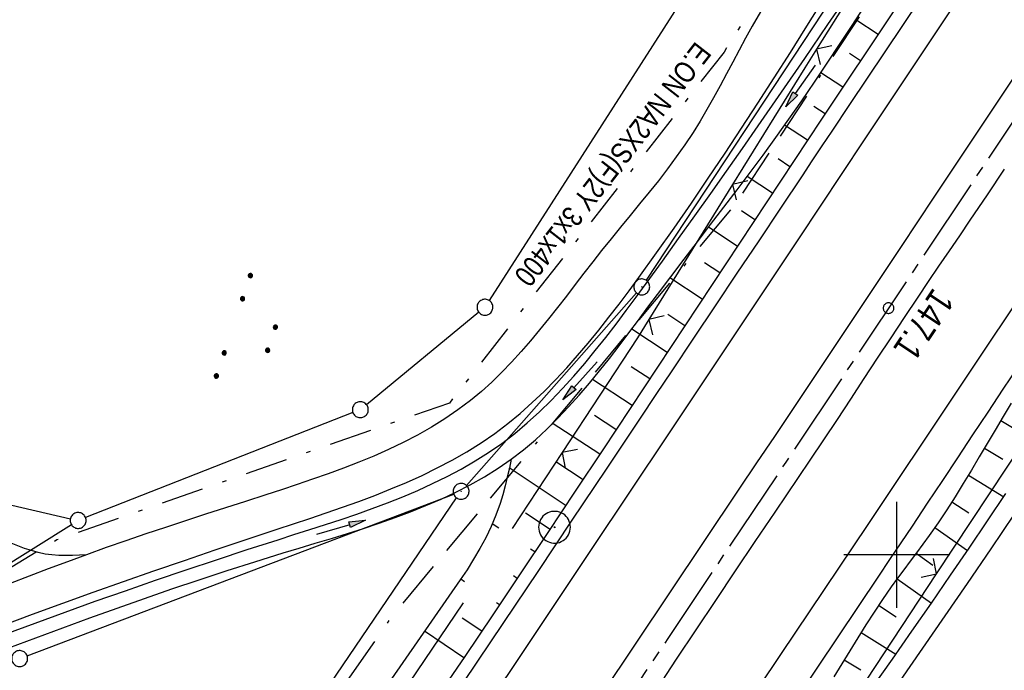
# Model space of a CAD drawing. Extents: x 510526 to 513920, y 467229 to 478797.
# Tile 460 of 467: x 513217 to 513310, y 477689 to 477751. Entities that reach past the tile are written whole.
import ezdxf
from ezdxf.enums import TextEntityAlignment as Align

# ---------------------------------------------------------------- set-up
doc = ezdxf.new("R2010")
doc.units = 0
doc.header["$LTSCALE"] = 10
doc.header["$MEASUREMENT"] = 0
for name, pattern in [('ACAD_ISO16W100', [73, 15, -6.5, 15, -6.5, 15, -7, 1, -7]), ('ACHSE', [5.5, 4, -0.5, 0.5, -0.5]), ('AUSGEZOGEN', [0]), ('LT00', [0]), ('LT08', [0.42, 0.2, -0.1, 0.02, -0.1])]:
    doc.linetypes.add(name, pattern=pattern)
doc.layers.get('0').update_dxf_attribs({"linetype": 'LT00'})
for name, color, linetype in [('-AX-020', 250, 'ACHSE'), ('-ST-20-1', 250, 'LT00'), ('BAB-KABEL', 220, 'ACAD_ISO16W100'), ('DFK_AB_L', 21, 'LT00'), ('DFK_AB_P', 7, 'LT00'), ('DFK_GZPKT', 250, 'LT00'), ('DFK_KATASTER', 250, 'LT00'), ('DFK_NUTZUNG', 250, 'LT00'), ('DFK_TOPO-SYM', 252, 'LT00'), ('PFEIL', 140, 'AUSGEZOGEN'), ('STROM_TEXT', 80, 'Continuous'), ('STROM_UNTER', 80, 'LT08'), ('V87_AFBR_BAB', 250, 'LT00'), ('V87_BOESCH', 250, 'LT00'), ('V87_BOSCHUNG', 250, 'LT00'), ('V87_EINFAHRT', 250, 'LT00'), ('V87_GRABEN', 250, 'LT00'), ('V87_LD_MARK', 250, 'LT00'), ('V87_PKT_AU', 211, 'LT00'), ('V87_RASTER', 250, 'LT00'), ('V87_ZAUN', 40, 'LT00')]:
    doc.layers.add(name, color=color, linetype=linetype)
doc.styles.add('Beschrift', font='ARIAL.TTF')
doc.styles.add('Versorgungsltg', font='ARIAL.TTF', dxfattribs={"width": 0.8, "height": 2})

# ---------------------------------------------------------------- blocks, each defined once
blk = doc.blocks.new('SYMB7301')
at = {"color": 0, "linetype": 'ByBlock'}
for p, q in [((-0.128693, 0), (0, 0.128693)), ((0, -0.128693), (-0.128693, 0)), ((0, 0.128693), (0.128693, 0)), ((0.128693, 0), (0, -0.128693)), ((0.000059, -0.009738), (0.000059, 0.009897)), ((-0.00901, -0.004339), (-0.002225, -0.009749))]:
    blk.add_line(p, q, dxfattribs=at)
for points in [[(-0.002225, 0.009749), (-0.00901, 0.004339), (-0.00901, -0.004339)], [(0.01, 0), (0.006235, 0.007818), (-0.002225, 0.009749)], [(-0.002225, -0.009749), (0.006235, -0.007818), (0.01, 0)]]:
    blk.add_lwpolyline(points, dxfattribs=at)
blk = doc.blocks.new('SYMB7010')
at = {"color": 0, "linetype": 'ByBlock'}
for points in [[(-0.031408, 0.499213), (-0.093728, 0.49134), (-0.15457, 0.475719), (-0.212975, 0.452595), (-0.268021, 0.422333), (-0.31884, 0.385411), (-0.36463, 0.342411), (-0.40467, 0.29401), (-0.438329, 0.240973), (-0.465074, 0.184136), (-0.484486, 0.124395), (-0.496256, 0.062692), (-0.5002, 0)], [(-0.5002, 0), (-0.496256, -0.062692), (-0.484486, -0.124395), (-0.465075, -0.184136), (-0.438329, -0.240973), (-0.404671, -0.29401), (-0.36463, -0.342411), (-0.31884, -0.385411), (-0.268021, -0.422333), (-0.212975, -0.452595), (-0.154571, -0.475719), (-0.093728, -0.49134), (-0.031408, -0.499213), (0.031408, -0.499213)], [(0.5002, 0), (0.496256, 0.062692), (0.484485, 0.124395), (0.465074, 0.184136), (0.438329, 0.240973), (0.40467, 0.29401), (0.36463, 0.342411), (0.31884, 0.385411), (0.268021, 0.422333), (0.212975, 0.452595), (0.15457, 0.475719), (0.093728, 0.49134), (0.031408, 0.499213), (-0.031408, 0.499213)], [(0.031408, -0.499213), (0.093728, -0.491341), (0.15457, -0.475719), (0.212975, -0.452595), (0.268021, -0.422333), (0.31884, -0.385411), (0.36463, -0.342411), (0.404671, -0.294011), (0.438329, -0.240974), (0.465075, -0.184136), (0.484486, -0.124395), (0.496256, -0.062692), (0.500201, 0)]]:
    blk.add_lwpolyline(points, dxfattribs=at)
blk = doc.blocks.new('SYMB0003')
at = {"color": 0, "linetype": 'ByBlock'}
for p, q in [((-0.015712, 0), (0.010166, 0.012015)), ((0, -0.021257), (-0.015712, 0)), ((0.010166, 0.012015), (0, -0.021257))]:
    blk.add_line(p, q, dxfattribs=at)
for points in [[(-0.031395, 0.499013), (-0.093691, 0.491144), (-0.154509, 0.475528), (-0.21289, 0.452414), (-0.267913, 0.422164), (-0.318712, 0.385257), (-0.364484, 0.342274), (-0.404509, 0.293893), (-0.438154, 0.240877), (-0.464888, 0.184062), (-0.484292, 0.124345), (-0.496058, 0.062667), (-0.5, 0)], [(0.5, 0), (0.496057, 0.062667), (0.484292, 0.124345), (0.464888, 0.184062), (0.438153, 0.240877), (0.404509, 0.293893), (0.364484, 0.342274), (0.318712, 0.385257), (0.267913, 0.422164), (0.21289, 0.452414), (0.154509, 0.475528), (0.093691, 0.491144), (0.031395, 0.499013), (-0.031395, 0.499013)], [(-0.5, 0), (-0.496058, -0.062667), (-0.484292, -0.124345), (-0.464888, -0.184062), (-0.438154, -0.240877), (-0.404509, -0.293893), (-0.364485, -0.342274), (-0.318712, -0.385257), (-0.267914, -0.422164), (-0.21289, -0.452414), (-0.154509, -0.475529), (-0.093691, -0.491144), (-0.031395, -0.499014), (0.031395, -0.499014)], [(0.031395, -0.499014), (0.093691, -0.491144), (0.154509, -0.475529), (0.21289, -0.452414), (0.267914, -0.422164), (0.318712, -0.385257), (0.364485, -0.342274), (0.404509, -0.293893), (0.438154, -0.240877), (0.464889, -0.184062), (0.484292, -0.124345), (0.496058, -0.062667), (0.5, 0)]]:
    blk.add_lwpolyline(points, dxfattribs=at)
blk = doc.blocks.new('SYMB0002')
at = {"color": 0, "linetype": 'ByBlock'}
for points in [[(-0.031395, 0.499013), (-0.093691, 0.491144), (-0.154509, 0.475528), (-0.21289, 0.452414), (-0.267913, 0.422164), (-0.318712, 0.385257), (-0.364484, 0.342274), (-0.404509, 0.293893), (-0.438154, 0.240877), (-0.464888, 0.184062), (-0.484292, 0.124345), (-0.496058, 0.062667), (-0.5, 0)], [(-0.5, 0), (-0.496058, -0.062667), (-0.484292, -0.124345), (-0.464888, -0.184062), (-0.438154, -0.240877), (-0.404509, -0.293893), (-0.364485, -0.342274), (-0.318712, -0.385257), (-0.267914, -0.422164), (-0.21289, -0.452414), (-0.154509, -0.475529), (-0.093691, -0.491144), (-0.031395, -0.499014), (0.031395, -0.499014)], [(0.5, 0), (0.496057, 0.062667), (0.484292, 0.124345), (0.464888, 0.184062), (0.438153, 0.240877), (0.404509, 0.293893), (0.364484, 0.342274), (0.318712, 0.385257), (0.267913, 0.422164), (0.21289, 0.452414), (0.154509, 0.475528), (0.093691, 0.491144), (0.031395, 0.499013), (-0.031395, 0.499013)], [(0.031395, -0.499014), (0.093691, -0.491144), (0.154509, -0.475529), (0.21289, -0.452414), (0.267914, -0.422164), (0.318712, -0.385257), (0.364485, -0.342274), (0.404509, -0.293893), (0.438154, -0.240877), (0.464889, -0.184062), (0.484292, -0.124345), (0.496058, -0.062667), (0.5, 0)]]:
    blk.add_lwpolyline(points, dxfattribs=at)
blk = doc.blocks.new('SYMB0024')
at = {"color": 0, "linetype": 'ByBlock'}
for p, q in [((-0.5, 0.5), (0, 0)), ((0, 0), (0.5, 0.5))]:
    blk.add_line(p, q, dxfattribs=at)
blk = doc.blocks.new('Pfreil3')
at = {"layer": 'PFEIL'}
blk.add_hatch(color=256, dxfattribs=at).paths.add_polyline_path([(-1.549, 0.273), (-1.549, -0.273), (0, 0)])
for p, q in [((-1.549, 0), (-4.831, 0)), ((-1.549, -0.273), (-1.549, 0.273)), ((-1.549, 0.273), (0, 0)), ((0, 0), (-1.549, -0.273))]:
    blk.add_line(p, q, dxfattribs=at)
blk = doc.blocks.new('SYMB7111')
at = {"color": 0, "linetype": 'ByBlock'}
for p, q in [((-0.13, 0.202919), (-0.13, 0.177081)), ((-0.125, 0.172895), (-0.125, 0.207105)), ((-0.12, 0.209164), (-0.12, 0.170836)), ((-0.115, 0.170204), (-0.115, 0.209796)), ((-0.11, 0.209164), (-0.11, 0.170836)), ((-0.105, 0.172895), (-0.105, 0.207105)), ((-0.1, 0.202919), (-0.1, 0.177081)), ((-0.095, 0.189874), (-0.095, 0.190146)), ((0.1, 0.202919), (0.1, 0.177081)), ((0.105, 0.172895), (0.105, 0.207105)), ((0.11, 0.209164), (0.11, 0.170836)), ((0.115, 0.170204), (0.115, 0.209796)), ((0.12, 0.209164), (0.12, 0.170836)), ((0.125, 0.172895), (0.125, 0.207105)), ((0.13, 0.202919), (0.13, 0.177081)), ((0.135, 0.189874), (0.135, 0.190146)), ((-0.515, -0.177081), (-0.515, -0.202919)), ((-0.51, -0.207105), (-0.51, -0.172895)), ((-0.505, -0.170836), (-0.505, -0.209164)), ((-0.5, -0.209796), (-0.5, -0.170204)), ((-0.495, -0.170836), (-0.495, -0.209164)), ((-0.49, -0.207105), (-0.49, -0.172895)), ((-0.485, -0.177081), (-0.485, -0.202919)), ((-0.285, -0.177081), (-0.285, -0.202919)), ((-0.28, -0.207105), (-0.28, -0.172895)), ((-0.275, -0.170836), (-0.275, -0.209164)), ((-0.27, -0.209796), (-0.27, -0.170204)), ((-0.265, -0.170836), (-0.265, -0.209164)), ((-0.26, -0.207105), (-0.26, -0.172895)), ((-0.255, -0.177081), (-0.255, -0.202919)), ((0.255, -0.177081), (0.255, -0.202919)), ((0.26, -0.207105), (0.26, -0.172895)), ((0.265, -0.170836), (0.265, -0.209164)), ((0.27, -0.209796), (0.27, -0.170204)), ((0.275, -0.170836), (0.275, -0.209164)), ((0.28, -0.207105), (0.28, -0.172895)), ((0.285, -0.177081), (0.285, -0.202919)), ((0.485, -0.177081), (0.485, -0.202919)), ((0.49, -0.207105), (0.49, -0.172895)), ((0.495, -0.170836), (0.495, -0.209164)), ((0.5, -0.209796), (0.5, -0.170204)), ((0.505, -0.170836), (0.505, -0.209164)), ((0.51, -0.207105), (0.51, -0.172895)), ((0.515, -0.177081), (0.515, -0.202919)), ((-0.48, -0.190126), (-0.48, -0.189854)), ((-0.25, -0.190126), (-0.25, -0.189854)), ((0.29, -0.190126), (0.29, -0.189854)), ((0.52, -0.190126), (0.52, -0.189854))]:
    blk.add_line(p, q, dxfattribs=at)
for points in [[(-0.095, 0.19), (-0.096981, 0.198678), (-0.10253, 0.205637), (-0.11055, 0.209499), (-0.11945, 0.209499), (-0.12747, 0.205637), (-0.133019, 0.198678), (-0.135, 0.19), (-0.133019, 0.181322), (-0.12747, 0.174363), (-0.11945, 0.170501), (-0.11055, 0.170501), (-0.10253, 0.174363), (-0.096981, 0.181322), (-0.095, 0.19)], [(0.135, 0.19), (0.133019, 0.198678), (0.12747, 0.205637), (0.11945, 0.209499), (0.11055, 0.209499), (0.10253, 0.205637), (0.096981, 0.198678), (0.095, 0.19), (0.096981, 0.181322), (0.10253, 0.174363), (0.11055, 0.170501), (0.11945, 0.170501), (0.12747, 0.174363), (0.133019, 0.181322), (0.135, 0.19)], [(-0.48, -0.19), (-0.481981, -0.181322), (-0.48753, -0.174363), (-0.49555, -0.170501), (-0.50445, -0.170501), (-0.51247, -0.174363), (-0.518019, -0.181322), (-0.52, -0.19), (-0.518019, -0.198678), (-0.51247, -0.205637), (-0.50445, -0.209499), (-0.49555, -0.209499), (-0.48753, -0.205637), (-0.481981, -0.198678), (-0.48, -0.19)], [(-0.25, -0.19), (-0.251981, -0.181322), (-0.25753, -0.174363), (-0.26555, -0.170501), (-0.27445, -0.170501), (-0.28247, -0.174363), (-0.288019, -0.181322), (-0.29, -0.19), (-0.288019, -0.198678), (-0.28247, -0.205637), (-0.27445, -0.209499), (-0.26555, -0.209499), (-0.25753, -0.205637), (-0.251981, -0.198678), (-0.25, -0.19)], [(0.29, -0.19), (0.288019, -0.181322), (0.28247, -0.174363), (0.27445, -0.170501), (0.26555, -0.170501), (0.25753, -0.174363), (0.251981, -0.181322), (0.25, -0.19), (0.251981, -0.198678), (0.25753, -0.205637), (0.26555, -0.209499), (0.27445, -0.209499), (0.28247, -0.205637), (0.288019, -0.198678), (0.29, -0.19)], [(0.52, -0.19), (0.518019, -0.181322), (0.51247, -0.174363), (0.50445, -0.170501), (0.49555, -0.170501), (0.48753, -0.174363), (0.481981, -0.181322), (0.48, -0.19), (0.481981, -0.198678), (0.48753, -0.205637), (0.49555, -0.209499), (0.50445, -0.209499), (0.51247, -0.205637), (0.518019, -0.198678), (0.52, -0.19)]]:
    blk.add_lwpolyline(points, dxfattribs=at)

msp = doc.modelspace()

# ---------------------------------------------------------------- linework, layer by layer
at = {"layer": '-AX-020', "ltscale": 0.2, "flags": 128}
msp.add_lwpolyline([(513881.716, 478796.972), (513877.87, 478787.354), (513870.367, 478768.801), (513862.788, 478750.278), (513855.137, 478731.786), (513847.411, 478713.324), (513839.611, 478694.893), (513831.738, 478676.494), (513823.791, 478658.127), (513815.771, 478639.791), (513807.678, 478621.487), (513799.512, 478603.216), (513791.272, 478584.978), (513782.96, 478566.773), (513774.576, 478548.601), (513766.118, 478530.463), (513757.588, 478512.359), (513748.986, 478494.289), (513740.312, 478476.254), (513731.565, 478458.253), (513722.747, 478440.287), (513713.857, 478422.357), (513704.896, 478404.463), (513695.863, 478386.605), (513686.758, 478368.782), (513677.583, 478350.997), (513668.336, 478333.248), (513659.019, 478315.536), (513649.63, 478297.862), (513640.172, 478280.225), (513630.643, 478262.626), (513621.043, 478245.066), (513611.374, 478227.544), (513601.634, 478210.061), (513591.825, 478192.617), (513586.745, 478183.647), (513576.83, 478166.262), (513566.848, 478148.917), (513556.8, 478131.609), (513546.688, 478114.338), (513536.514, 478097.104), (513526.28, 478079.906), (513515.988, 478062.743), (513505.638, 478045.613), (513495.234, 478028.517), (513484.778, 478011.453), (513474.27, 477994.421), (513463.712, 477977.419), (513453.108, 477960.447), (513442.457, 477943.503), (513431.762, 477926.587), (513421.026, 477909.698), (513410.248, 477892.835), (513399.432, 477875.997), (513388.579, 477859.182), (513377.691, 477842.39), (513366.769, 477825.62), (513355.815, 477808.871), (513344.831, 477792.142), (513333.819, 477775.431), (513322.78, 477758.738), (513311.715, 477742.062), (513300.628, 477725.401), (513289.519, 477708.754), (513278.389, 477692.121), (513267.242, 477675.5), (513256.078, 477658.891), (513244.899, 477642.291), (513233.706, 477625.7), (513222.502, 477609.117), (513211.288, 477592.542), (513200.066, 477575.971), (513188.837, 477559.405), (513177.603, 477542.843), (513166.366, 477526.282), (513154.797, 477509.239), (513142.496, 477491.114), (513130.197, 477472.988), (513117.902, 477454.859), (513105.613, 477436.726), (513093.333, 477418.587), (513081.064, 477400.44), (513068.808, 477382.285), (513056.567, 477364.119), (513044.344, 477345.942), (513032.141, 477327.752), (513019.958, 477309.547), (513007.8, 477291.325), (512995.668, 477273.087), (512983.565, 477254.83), (512971.492, 477236.552), (512959.452, 477218.253), (512947.447, 477199.931), (512935.479, 477181.584), (512923.551, 477163.212), (512911.665, 477144.812), (512899.822, 477126.385), (512888.026, 477107.927), (512876.279, 477089.439), (512864.582, 477070.918), (512852.939, 477052.364), (512841.352, 477033.775), (512829.822, 477015.15), (512818.352, 476996.488), (512806.945, 476977.787), (512795.603, 476959.048), (512789.644, 476949.141), (512778.405, 476930.339), (512767.236, 476911.496), (512756.135, 476892.613), (512745.103, 476873.688), (512734.14, 476854.724), (512723.246, 476835.72), (512712.422, 476816.676), (512701.668, 476797.593), (512690.983, 476778.471), (512680.369, 476759.309), (512669.824, 476740.11), (512659.35, 476720.871), (512648.946, 476701.595), (512638.612, 476682.281), (512628.349, 476662.929), (512618.157, 476643.54), (512608.036, 476624.113), (512597.985, 476604.65), (512588.006, 476585.15), (512578.098, 476565.614), (512568.261, 476546.042), (512558.497, 476526.434), (512548.803, 476506.791), (512539.182, 476487.112), (512529.632, 476467.399), (512520.155, 476447.65), (512510.749, 476427.867), (512501.416, 476408.05), (512492.156, 476388.199), (512482.968, 476368.314), (512473.852, 476348.396), (512464.81, 476328.445), (512455.84, 476308.46), (512446.944, 476288.443), (512438.12, 476268.394), (512429.37, 476248.313), (512420.694, 476228.2), (512412.09, 476208.055), (512403.561, 476187.879), (512395.105, 476167.672), (512386.723, 476147.434), (512378.415, 476127.166), (512370.181, 476106.867), (512362.021, 476086.539), (512353.936, 476066.181), (512345.925, 476045.794), (512337.988, 476025.377), (512330.127, 476004.932), (512322.339, 475984.458), (512314.627, 475963.955), (512306.989, 475943.425), (512299.427, 475922.867), (512291.94, 475902.281), (512284.528, 475881.669), (512277.191, 475861.029), (512269.93, 475840.362), (512262.744, 475819.67), (512255.634, 475798.951), (512248.599, 475778.206), (512241.641, 475757.436), (512234.758, 475736.641), (512227.951, 475715.82), (512221.221, 475694.975), (512214.566, 475674.105), (512207.988, 475653.211), (512201.487, 475632.294), (512200.128, 475627.887), (512194.281, 475608.791), (512188.5, 475589.674), (512182.785, 475570.538), (512177.137, 475551.381), (512171.56, 475532.204), (512166.053, 475513.007), (512160.618, 475493.788), (512155.257, 475474.55), (512149.971, 475455.29), (512148.09, 475448.361), (512142.908, 475429.074), (512137.804, 475409.765), (512132.778, 475390.436), (512127.829, 475371.088), (512122.957, 475351.719), (512118.163, 475332.332), (512113.447, 475312.925), (512108.808, 475293.499), (512104.247, 475274.055), (512099.765, 475254.593), (512095.36, 475235.113), (512091.033, 475215.616), (512086.785, 475196.101), (512082.614, 475176.57), (512078.522, 475157.022), (512074.508, 475137.458), (512070.573, 475117.878), (512066.716, 475098.282), (512063.238, 475080.246), (512059.532, 475060.621), (512055.901, 475040.983), (512052.344, 475021.33), (512048.857, 475001.665), (512045.438, 474981.988), (512042.084, 474962.3), (512038.794, 474942.602), (512035.562, 474922.893), (512032.388, 474903.175), (512029.269, 474883.449), (512026.201, 474863.714), (512023.183, 474843.972), (512020.21, 474824.222), (512017.282, 474804.467), (512014.394, 474784.705), (512011.544, 474764.937), (512008.73, 474745.165), (512005.949, 474725.388), (512003.198, 474705.607), (512000.474, 474685.821), (511997.775, 474666.033), (511995.098, 474646.242), (511992.439, 474626.448), (511989.798, 474606.651), (511987.169, 474586.854), (511984.552, 474567.054), (511981.943, 474547.253), (511979.34, 474527.452), (511976.744, 474507.689), (511975.127, 474495.377), (511973.477, 474482.815), (511971.825, 474470.254), (511970.169, 474457.693), (511968.506, 474445.133), (511966.835, 474432.574), (511965.154, 474420.016), (511963.46, 474407.46), (511961.752, 474394.906), (511960.027, 474382.355), (511958.283, 474369.806), (511956.518, 474357.259), (511954.73, 474344.717), (511952.918, 474332.177), (511951.078, 474319.642), (511949.209, 474307.111), (511947.309, 474294.584), (511945.376, 474282.063), (511943.407, 474269.547), (511941.4, 474257.038), (511939.355, 474244.534), (511937.267, 474232.038), (511935.137, 474219.549), (511932.96, 474207.067), (511930.736, 474194.594), (511928.462, 474182.131), (511926.136, 474169.676), (511923.757, 474157.232), (511921.321, 474144.799), (511918.829, 474132.377), (511916.276, 474119.967), (511913.661, 474107.57), (511910.982, 474095.187), (511908.238, 474082.818), (511905.425, 474070.464), (511902.544, 474058.127), (511899.59, 474045.806), (511896.562, 474033.504), (511893.47, 474021.261), (511890.29, 474008.997), (511887.033, 473996.753), (511883.699, 473984.53), (511880.287, 473972.328), (511876.798, 473960.148), (511873.233, 473947.991), (511869.591, 473935.856), (511865.873, 473923.745), (511862.077, 473911.656), (511858.206, 473899.593), (511854.259, 473887.554), (511850.236, 473875.54), (511846.136, 473863.552), (511841.962, 473851.59), (511837.711, 473839.654), (511833.386, 473827.746), (511828.985, 473815.865), (511824.51, 473804.012), (511819.96, 473792.188), (511815.335, 473780.392), (511810.636, 473768.626), (511805.863, 473756.89), (511801.015, 473745.185), (511796.094, 473733.51), (511791.099, 473721.866), (511786.031, 473710.255), (511780.889, 473698.675), (511775.675, 473687.128), (511770.388, 473675.615), (511765.028, 473664.135), (511759.596, 473652.689), (511754.091, 473641.278), (511748.515, 473629.901), (511742.867, 473618.56), (511737.147, 473607.255), (511731.356, 473595.986), (511725.494, 473584.754), (511719.562, 473573.559), (511713.558, 473562.402), (511707.485, 473551.283), (511701.341, 473540.203), (511695.128, 473529.162), (511688.845, 473518.159), (511682.492, 473507.198), (511676.07, 473496.276), (511669.58, 473485.395), (511663.021, 473474.555), (511656.394, 473463.757), (511649.699, 473453.001), (511642.935, 473442.288), (511636.105, 473431.617), (511629.207, 473420.99), (511622.242, 473410.406), (511615.211, 473399.867), (511608.113, 473389.372), (511600.949, 473378.922), (511593.719, 473368.518), (511586.423, 473358.16), (511579.062, 473347.848), (511571.637, 473337.582), (511564.147, 473327.364), (511556.592, 473317.193), (511548.973, 473307.07), (511541.291, 473296.996), (511533.545, 473286.969), (511525.735, 473276.993), (511517.863, 473267.066), (511509.929, 473257.188), (511501.932, 473247.361), (511493.873, 473237.584), (511485.753, 473227.859), (511477.572, 473218.186), (511475.548, 473215.811), (511467.291, 473206.202), (511458.976, 473196.642), (511450.605, 473187.132), (511442.182, 473177.667), (511433.709, 473168.249), (511425.188, 473158.872), (511416.622, 473149.537), (511408.014, 473140.241), (511399.365, 473130.982), (511390.679, 473121.758), (511381.958, 473112.568), (511373.205, 473103.409), (511364.421, 473094.278), (511355.61, 473085.175), (511346.772, 473076.096), (511337.912, 473067.039), (511329.031, 473058.003), (511320.132, 473048.986), (511311.216, 473039.984), (511302.286, 473030.997), (511293.345, 473022.02), (511284.394, 473013.053), (511275.436, 473004.094), (511266.473, 472995.139), (511255.909, 472984.591), (511236.789, 472965.502), (511230.177, 472958.9), (511223.567, 472952.294), (511216.964, 472945.683), (511210.368, 472939.063), (511203.785, 472932.433), (511197.215, 472925.788), (511190.663, 472919.125), (511184.131, 472912.443), (511177.622, 472905.739), (511171.139, 472899.01), (511164.685, 472892.252), (511158.263, 472885.464), (511151.877, 472878.643), (511145.529, 472871.786), (511139.222, 472864.891), (511132.96, 472857.955), (511126.746, 472850.976), (511120.583, 472843.952), (511114.476, 472836.881), (511109.32, 472830.82), (511103.322, 472823.655), (511097.386, 472816.438), (511091.511, 472809.171), (511085.699, 472801.854), (511079.95, 472794.488), (511074.265, 472787.072), (511068.642, 472779.609), (511063.084, 472772.097), (511057.591, 472764.538), (511052.162, 472756.933), (511046.799, 472749.281), (511041.501, 472741.584), (511036.27, 472733.841), (511031.105, 472726.054), (511026.007, 472718.223), (511020.976, 472710.349), (511016.012, 472702.431), (511011.117, 472694.472), (511006.29, 472686.471), (511001.532, 472678.429), (510996.842, 472670.347), (510992.223, 472662.225), (510987.672, 472654.063), (510983.192, 472645.863), (510978.782, 472637.625), (510974.443, 472629.349), (510970.175, 472621.036), (510965.978, 472612.687), (510961.853, 472604.303), (510957.799, 472595.883), (510953.818, 472587.43), (510949.91, 472578.942), (510946.074, 472570.422), (510942.311, 472561.868), (510938.622, 472553.283), (510935.007, 472544.666), (510931.465, 472536.02), (510927.997, 472527.343), (510924.604, 472518.636), (510921.286, 472509.901), (510918.042, 472501.138), (510914.874, 472492.347), (510911.781, 472483.529), (510908.763, 472474.686), (510905.821, 472465.817), (510902.956, 472456.923), (510900.166, 472448.004), (510897.454, 472439.062), (510894.817, 472430.098), (510892.258, 472421.111), (510889.776, 472412.102), (510887.37, 472403.073), (510885.043, 472394.023), (510882.792, 472384.954), (510880.62, 472375.866), (510878.525, 472366.759), (510876.509, 472357.635), (510874.57, 472348.494), (510872.71, 472339.337), (510870.929, 472330.164), (510869.226, 472320.976), (510867.602, 472311.774), (510866.056, 472302.558), (510864.59, 472293.33), (510863.202, 472284.089), (510861.894, 472274.837), (510860.665, 472265.574), (510859.516, 472256.301), (510858.445, 472247.018), (510857.455, 472237.726), (510856.544, 472228.427), (510855.712, 472219.119), (510854.96, 472209.806), (510854.288, 472200.485), (510853.696, 472191.159), (510853.184, 472181.829), (510852.752, 472172.495), (510852.399, 472163.157), (510852.127, 472153.817), (510851.934, 472144.475), (510851.822, 472135.131), (510851.789, 472125.787), (510851.836, 472116.443), (510851.964, 472107.1), (510852.009, 472104.711), (510852.237, 472095.37), (510852.543, 472086.03), (510852.927, 472076.694), (510853.387, 472067.361), (510853.922, 472058.032), (510854.53, 472048.707), (510855.21, 472039.388), (510855.961, 472030.074), (510856.782, 472020.766), (510857.671, 472011.464), (510858.627, 472002.169), (510859.649, 471992.88), (510860.734, 471983.599), (510861.883, 471974.326), (510863.094, 471965.06), (510864.364, 471955.802), (510865.694, 471946.554), (510867.082, 471937.313), (510868.525, 471928.081), (510870.024, 471918.857), (510871.577, 471909.643), (510873.182, 471900.438), (510874.839, 471891.241), (510876.545, 471882.054), (510878.3, 471872.876), (510880.102, 471863.708), (510881.95, 471854.548), (510883.842, 471845.397), (510885.778, 471836.255), (510887.756, 471827.123), (510889.775, 471817.999), (510891.834, 471808.885), (510893.93, 471799.779), (510896.064, 471790.681), (510898.233, 471781.592), (510900.437, 471772.511), (510902.673, 471763.439), (510904.942, 471754.374), (510907.241, 471745.317), (510909.57, 471736.267), (510911.926, 471727.225), (510914.31, 471718.19), (510916.719, 471709.161), (510919.152, 471700.139), (510921.608, 471691.124), (510924.087, 471682.114), (510926.585, 471673.11), (510929.104, 471664.112), (510931.64, 471655.118), (510934.193, 471646.129), (510936.762, 471637.145), (510939.345, 471628.165), (510941.941, 471619.188), (510944.55, 471610.216), (510947.169, 471601.246), (510949.797, 471592.279), (510952.434, 471583.314), (510955.078, 471574.352), (510957.727, 471565.391), (510960.382, 471556.431), (510963.039, 471547.473), (510967.703, 471531.767), (510970.248, 471523.199), (510975.26, 471506.323), (510980.27, 471489.445), (510985.273, 471472.566), (510990.267, 471455.684), (510995.248, 471438.798), (511000.214, 471421.908), (511005.162, 471405.012), (511010.087, 471388.11), (511014.988, 471371.201), (511019.861, 471354.283), (511024.703, 471337.357), (511029.511, 471320.421), (511034.281, 471303.475), (511039.011, 471286.517), (511043.698, 471269.547), (511048.338, 471252.564), (511052.928, 471235.568), (511057.465, 471218.557), (511061.945, 471201.532), (511066.367, 471184.491), (511070.726, 471167.434), (511075.019, 471150.36), (511079.243, 471133.269), (511083.395, 471116.16), (511086.572, 471102.843), (511090.589, 471085.702), (511094.527, 471068.543), (511098.388, 471051.366), (511102.17, 471034.172), (511105.875, 471016.961), (511109.501, 470999.734), (511113.048, 470982.489), (511116.518, 470965.23), (511119.908, 470947.954), (511123.221, 470930.663), (511126.454, 470913.357), (511129.609, 470896.037), (511132.686, 470878.703), (511135.683, 470861.354), (511138.602, 470843.993), (511141.441, 470826.619), (511144.202, 470809.231), (511146.884, 470791.831), (511149.487, 470774.42), (511152.01, 470756.996), (511154.454, 470739.562), (511156.819, 470722.116), (511159.105, 470704.66), (511161.311, 470687.193), (511163.438, 470669.717), (511165.485, 470652.232), (511165.638, 470650.897), (511167.873, 470631.022), (511170.027, 470611.138), (511172.103, 470591.246), (511174.098, 470571.346), (511176.014, 470551.438), (511177.851, 470531.523), (511179.526, 470512.546), (511180.884, 470496.345), (511182.163, 470480.137), (511183.363, 470463.922), (511184.482, 470447.702), (511185.522, 470431.478), (511186.482, 470415.247), (511187.362, 470399.013), (511188.162, 470382.774), (511188.882, 470366.532), (511189.522, 470350.286), (511190.082, 470334.037), (511190.563, 470317.786), (511190.963, 470301.532), (511191.284, 470285.277), (511191.524, 470269.02), (511191.684, 470252.763), (511191.765, 470236.505), (511191.765, 470220.247), (511191.686, 470203.988), (511191.526, 470187.731), (511191.287, 470171.474), (511191.243, 470169.007), (511190.912, 470152.752), (511190.504, 470136.499), (511190.023, 470120.247), (511189.472, 470103.998), (511188.854, 470087.752), (511188.173, 470071.508), (511187.432, 470055.266), (511186.634, 470039.027), (511185.783, 470022.791), (511184.882, 470006.558), (511183.935, 469990.327), (511182.944, 469974.099), (511181.913, 469957.873), (511180.846, 469941.65), (511179.745, 469925.429), (511178.614, 469909.21), (511177.457, 469892.993), (511176.276, 469876.777), (511175.075, 469860.563), (511173.858, 469844.35), (511172.627, 469828.139), (511171.386, 469811.927), (511170.138, 469795.717), (511168.847, 469778.991), (511030.959, 467993.348), (511029.419, 467973.407), (511027.883, 467953.466), (511026.353, 467933.525), (511024.832, 467913.582), (511023.323, 467893.64), (511021.828, 467873.695), (511020.353, 467853.75), (511018.898, 467833.804), (511017.467, 467813.855), (511016.063, 467793.903), (511014.69, 467773.951), (511013.35, 467753.995), (511012.046, 467734.038), (511010.782, 467714.078), (511009.56, 467694.116), (511008.383, 467674.151), (511007.254, 467654.183), (511006.177, 467634.211), (511005.154, 467614.237), (511004.188, 467594.261), (511003.284, 467574.281), (511002.442, 467554.299), (511001.667, 467534.314), (511000.962, 467514.327), (511000.329, 467494.336), (510999.772, 467474.345), (510999.556, 467465.709), (510999.112, 467445.714), (510998.747, 467425.717), (510998.463, 467405.719), (510998.259, 467385.719), (510998.135, 467365.72), (510998.091, 467345.72), (510998.127, 467325.72), (510998.243, 467305.721), (510998.439, 467285.721), (510998.715, 467265.723), (510999.071, 467245.726), (510999.432, 467229.156)], dxfattribs=at)
at = {"layer": 'BAB-KABEL', "ltscale": 0.03, "flags": 128}
msp.add_lwpolyline([(513339.839, 477816.319), (513312.266, 477774.649), (513284.672, 477732.996), (513252.5, 477694.412), (513223.881, 477653.496), (513195.795, 477612.121), (513167.629, 477570.875), (513139.88, 477529.298), (513111.793, 477487.916), (513083.807, 477446.454), (513055.844, 477404.978), (513022.492, 477355.034), (513000.515, 477321.52), (512973.122, 477279.62), (512945.422, 477237.871), (512917.575, 477196.217), (512879.155, 477137.499), (512858.339, 477103.216), (512837.389, 477068.954), (512811.451, 477026.06), (512784.195, 476983.896), (512756.652, 476941.559), (512731.123, 476898.632), (512706.393, 476854.964), (512681.949, 476811.101), (512658.869, 476770.394), (512633.742, 476723.052), (512609.823, 476678.973), (512586.03, 476634.72), (512574.463, 476609.04), (512565.77, 476584.237), (512545.206, 476542.916), (512523.454, 476497.739), (512501.769, 476452.474), (512480.246, 476407.171), (512458.846, 476361.789), (512438.563, 476315.939), (512418.177, 476270.118), (512378.72, 476177.833), (512359.892, 476131.364), (512341.348, 476084.783), (512322.575, 476038.314), (512304.817, 475991.341), (512287.677, 475944.24), (512270.282, 475897.168), (512254.121, 475849.696), (512237.768, 475802.276), (512221.53, 475754.824), (512205.859, 475707.192), (512190.782, 475659.377), (512175.78, 475611.52), (512161.516, 475563.423), (512145.692, 475515.804), (512137.725, 475496.074), (512130.625, 475467.918), (512119.035, 475418.91), (512105.583, 475370.555), (512100.73, 475351.099), (512084.182, 475320.513), (512082.618, 475318.668), (512071.987, 475296.243), (512062.064, 475264.372), (512059.316, 475232.902), (512061.872, 475193.176), (512054.818, 475143.1), (512045.689, 475099.989), (512036.29, 475050.898), (512027.273, 475001.725), (512018.223, 474952.549), (512008.899, 474903.418), (512000.14, 474854.229), (511992.355, 474804.855), (511985.273, 474755.369), (511977.385, 474700.851), (511969.41, 474646.425), (511966.53, 474615.204), (511972.795, 474604.79), (511970.049, 474596.165), (511959.565, 474586.374), (511941.907, 474517.478), (511936.852, 474477.772), (511926.657, 474399.733), (511919.973, 474355.376), (511910.09, 474296.615), (511899.454, 474238.126), (511883.784, 474152.683), (511870.289, 474094.001), (511857.131, 474053.876), (511852.776, 474012.454), (511853.171, 473966.862), (511852.492, 473957.146), (511851.311, 473949.656), (511841.692, 473942.065), (511825.821, 473895.229), (511826.651, 473894.117), (511810.899, 473851.945), (511793.573, 473805.027), (511775.285, 473758.358), (511755.124, 473712.475), (511734.052, 473667.008), (511712.225, 473621.972), (511689.498, 473577.273), (511665.157, 473533.497), (511639.854, 473490.241), (511612.908, 473448.14), (511601.588, 473431.806), (511558.048, 473366.072), (511514.894, 473306.01), (511484.056, 473267.454), (511450.631, 473224.7), (511393.065, 473164.53), (511363.017, 473132.866), (511308.517, 473076.446), (511275.572, 473040.359), (511243.006, 473009.331), (511235.22, 472986.054), (511231.03, 472981.056), (511075.99, 472813.106), (511070.243, 472807.304), (511057.801, 472797.513), (511038.028, 472769.96), (511010.695, 472730.526), (510983.876, 472687.185), (510959.577, 472643.761), (510934.3, 472604.326), (510904.804, 472574.327), (510913.914, 472558.288), (510911.702, 472550.665), (510911.228, 472549.239), (510895.971, 472514.712), (510882.655, 472477.924), (510872.403, 472460.753), (510857.497, 472432.352), (510836.101, 472381.12), (510836.281, 472368.894), (510832.944, 472355.972), (510830.181, 472332.026), (510848.219, 472325.537), (510838.512, 472271.416), (510831.965, 472215.431), (510830.702, 472169.392), (510828.833, 472118.665), (510829.075, 472067.625), (510833.949, 472011.739), (510842.444, 471951.437), (510849.978, 471906.34), (510856.18, 471866.272), (510867.229, 471812.821), (510879.853, 471762.875), (510891.506, 471713.806), (510903.789, 471665.07), (510916.063, 471616.285), (510929.638, 471568.076), (510950.958, 471501.368), (510971.606, 471429.824), (510974.35, 471422.765), (510989.551, 471366.875), (511004.499, 471314.199), (511016.364, 471270.838), (511026.276, 471232.419), (511039.24, 471184.146), (511056.597, 471116.881), (511065.905, 471078.265), (511077.604, 471030.011), (511089.225, 470981.622), (511098.911, 470932.895), (511107.165, 470884.025), (511116.152, 470835.042), (511125.079, 470786.059), (511133.148, 470736.973), (511137.299, 470706.315), (511129.89, 470689.715), (511129.543, 470684.612), (511132.443, 470671.581), (511143.113, 470670.948), (511145.784, 470638.261), (511151.08, 470588.888), (511155.977, 470539.416), (511159.512, 470489.779), (511162.627, 470440.141), (511165.944, 470390.621), (511167.842, 470340.945), (511167.805, 470291.237), (511167.773, 470272.425), (511169.192, 470243.962), (511168.974, 470223.344), (511163.734, 470203.872), (511151.457, 470170.118), (511152.401, 470145.764), (511161.627, 470107.325), (511162.261, 470078.654), (511157.084, 470021.39), (511153.973, 469975.779), (511150.229, 469924.108), (511146.614, 469878.373), (511141.044, 469826.728), (511133.852, 469745.039), (511131.815, 469700.017), (511128.932, 469655.166), (511125.194, 469595.287), (511130.663, 469554.69), (511130.405, 469544.669), (511121.691, 469477.401)], dxfattribs=at)
at = {"layer": 'DFK_AB_L'}
for p, q in [((513309.077, 477775.594), (513276.343, 477725.916)), ((513275.433, 477724.728), (513259.387, 477706.562)), ((513095.562, 477465.68), (513258.468, 477705.38))]:
    msp.add_line(p, q, dxfattribs=at)
at = {"layer": 'DFK_KATASTER'}
for p, q in [((513306.556, 477794.318), (513261.544, 477724.002)), ((513260.561, 477722.894), (513249.959, 477714.176)), ((513248.682, 477713.426), (513223.458, 477703.524)), ((513207.411, 477706.82), (513222.029, 477703.42)), ((513217.941, 477690.486), (513258.189, 477705.734)), ((513222.125, 477702.851), (513214.715, 477698.189))]:
    msp.add_line(p, q, dxfattribs=at)
at = {"layer": 'STROM_UNTER', "ltscale": 2, "flags": 128}
msp.add_lwpolyline([(513339.876, 477841.586), (513328.375, 477821.504), (513315.09, 477797.789), (513308.695, 477787.044), (513298.105, 477770.319), (513283.7, 477747.452), (513257.778, 477714.333), (513220.762, 477701.429), (513215.096, 477698.014), (513173.846, 477680.98), (513165.3, 477677.115), (513148.177, 477666.577), (513136.959, 477659.683), (513119.176, 477644.137), (513092.436, 477615.516), (513062.995, 477583.732), (513038.247, 477557.498), (513020.6, 477542.081), (512992.787, 477523.454), (512956.111, 477507.775)], dxfattribs=at)
at = {"layer": 'V87_AFBR_BAB'}
for points in [[(513315.933, 477752.439), (513313.108, 477748.19), (513309.907, 477743.376), (513306.704, 477738.563), (513303.499, 477733.751), (513301.945, 477731.42), (513300.391, 477729.089), (513298.838, 477726.757), (513296.763, 477723.639), (513294.688, 477720.521), (513292.612, 477717.403), (513290.532, 477714.289), (513288.446, 477711.178), (513286.767, 477708.685), (513285.086, 477706.194), (513272.079, 477686.747), (513259.261, 477667.671), (513254.805, 477661.053), (513250.349, 477654.436), (513245.894, 477647.817), (513242.628, 477642.963), (513239.361, 477638.11)], [(513250.283, 477674.803), (513262.923, 477693.629), (513266.146, 477698.447), (513269.369, 477703.265), (513272.59, 477708.085), (513275.81, 477712.905), (513277.303, 477715.141), (513278.796, 477717.377), (513280.846, 477720.442), (513282.898, 477723.507), (513284.949, 477726.571), (513286.999, 477729.637), (513289.046, 477732.704), (513291.089, 477735.774), (513292.023, 477737.182), (513292.957, 477738.59), (513293.892, 477739.997), (513295.554, 477742.491), (513297.219, 477744.983), (513298.885, 477747.474), (513300.552, 477749.965), (513302.217, 477752.457)], [(513215.608, 477693.351), (513218.457, 477694.411), (513221.311, 477695.454), (513224.171, 477696.48), (513227.038, 477697.493), (513229.914, 477698.494), (513232.8, 477699.485), (513235.699, 477700.467), (513238.612, 477701.444), (513241.54, 477702.417), (513243.084, 477702.928), (513244.629, 477703.442), (513246.172, 477703.964), (513247.71, 477704.499), (513249.239, 477705.05), (513250.757, 477705.622), (513252.259, 477706.22), (513253.743, 477706.847), (513255.205, 477707.508), (513256.641, 477708.207), (513258.05, 477708.949), (513259.426, 477709.737), (513260.768, 477710.577), (513262.071, 477711.472), (513263.285, 477712.387), (513264.462, 477713.353), (513265.606, 477714.366), (513266.717, 477715.422), (513267.799, 477716.517), (513268.853, 477717.646), (513269.883, 477718.806), (513270.889, 477719.993), (513271.874, 477721.202), (513272.841, 477722.429), (513273.792, 477723.67), (513274.729, 477724.922), (513275.653, 477726.179), (513277.335, 477728.508), (513278.987, 477730.844), (513280.612, 477733.187), (513282.212, 477735.538), (513283.791, 477737.896), (513285.352, 477740.263), (513286.897, 477742.638), (513288.429, 477745.022), (513289.952, 477747.415), (513291.349, 477749.628), (513292.743, 477751.847)], [(513287.126, 477751.25), (513286.337, 477749.879), (513285.72, 477748.762), (513285.114, 477747.637), (513284.516, 477746.509), (513283.919, 477745.38), (513283.319, 477744.254), (513282.709, 477743.135), (513282.084, 477742.027), (513281.44, 477740.933), (513280.77, 477739.857), (513279.996, 477738.692), (513279.189, 477737.548), (513278.355, 477736.424), (513277.497, 477735.313), (513276.622, 477734.213), (513275.734, 477733.119), (513274.838, 477732.028), (513273.938, 477730.934), (513273.04, 477729.836), (513272.149, 477728.727), (513271.309, 477727.659), (513270.476, 477726.583), (513269.646, 477725.503), (513268.817, 477724.423), (513267.985, 477723.348), (513267.146, 477722.282), (513266.297, 477721.229), (513265.434, 477720.193), (513264.555, 477719.179), (513263.656, 477718.19), (513262.733, 477717.232), (513261.782, 477716.308), (513260.802, 477715.423), (513259.787, 477714.58), (513258.594, 477713.681), (513257.358, 477712.839), (513256.081, 477712.049), (513254.767, 477711.308), (513253.422, 477710.611), (513252.047, 477709.954), (513250.647, 477709.333), (513249.226, 477708.745), (513247.788, 477708.186), (513246.336, 477707.65), (513244.874, 477707.135), (513243.406, 477706.637), (513241.936, 477706.15), (513240.468, 477705.672), (513238.559, 477705.055), (513236.659, 477704.442), (513234.767, 477703.831), (513232.882, 477703.218), (513231.003, 477702.6), (513229.131, 477701.975), (513227.263, 477701.339), (513225.4, 477700.689), (513223.54, 477700.023), (513221.739, 477699.359), (513219.94, 477698.679), (513218.144, 477697.988), (513216.349, 477697.288)], [(513277.38, 477687.376), (513279.223, 477690.157), (513281.069, 477692.937), (513282.918, 477695.713), (513284.773, 477698.487), (513286.635, 477701.256), (513288.504, 477704.019), (513289.615, 477705.654), (513290.726, 477707.29), (513291.832, 477708.928), (513293.114, 477710.847), (513294.388, 477712.772), (513295.656, 477714.701), (513296.921, 477716.631), (513298.187, 477718.562), (513299.455, 477720.49), (513300.729, 477722.415), (513302.012, 477724.334), (513302.991, 477725.784), (513303.975, 477727.232), (513304.961, 477728.677), (513305.947, 477730.123), (513306.93, 477731.571), (513308.55, 477733.976), (513310.16, 477736.387)], [(513311.43, 477717.773), (513309.999, 477715.626), (513308.572, 477713.475), (513307.147, 477711.324), (513305.723, 477709.172), (513304.297, 477707.021), (513302.868, 477704.872), (513301.434, 477702.726), (513300.376, 477701.152), (513299.316, 477699.58), (513298.255, 477698.008), (513284.828, 477677.959), (513272.272, 477659.252), (513267.829, 477652.649), (513263.386, 477646.045), (513258.942, 477639.443)]]:
    msp.add_lwpolyline(points, dxfattribs=at)
at = {"layer": 'V87_BOESCH'}
for points in [[(513299.711, 477751.341), (513297.435, 477747.932), (513295.161, 477744.522), (513292.889, 477741.11), (513290.302, 477737.214), (513287.719, 477733.314), (513285.14, 477729.413), (513282.562, 477725.51), (513279.986, 477721.607), (513277.409, 477717.704), (513274.83, 477713.802), (513272.249, 477709.902), (513269.663, 477706.005), (513267.072, 477702.111), (513264.475, 477698.222), (513261.869, 477694.338), (513259.226, 477690.418), (513256.576, 477686.503)], [(513310.775, 477714.311), (513310.019, 477713.051), (513309.271, 477711.786), (513308.525, 477710.52), (513307.779, 477709.255), (513307.028, 477707.993), (513306.267, 477706.737), (513305.493, 477705.491), (513304.702, 477704.256), (513303.89, 477703.036), (513303.052, 477701.833), (513302.462, 477701.019), (513301.863, 477700.212), (513301.258, 477699.408), (513300.654, 477698.603), (513300.055, 477697.795), (513299.464, 477696.98), (513298.644, 477695.803), (513297.848, 477694.609), (513297.07, 477693.401), (513296.307, 477692.184), (513295.553, 477690.959), (513294.806, 477689.73), (513294.059, 477688.502)], [(513263.626, 477709.044), (513263.441, 477708.194), (513263.248, 477707.346), (513263.042, 477706.503), (513262.814, 477705.666), (513262.558, 477704.838), (513262.163, 477703.748), (513261.71, 477702.677), (513261.206, 477701.627), (513260.656, 477700.598), (513260.067, 477699.589), (513259.445, 477698.603), (513258.795, 477697.638), (513246.907, 477680.501), (513233.757, 477660.966), (513211.17, 477628.065), (513208.335, 477624.646)]]:
    msp.add_lwpolyline(points, dxfattribs=at)
at = {"layer": 'V87_BOSCHUNG'}
for p, q in [((513298.226, 477749.117), (513296.135, 477750.491)), ((513296.561, 477746.622), (513295.522, 477747.304)), ((513294.897, 477744.126), (513292.817, 477745.491)), ((513293.234, 477741.629), (513292.182, 477742.32)), ((513291.574, 477739.13), (513289.414, 477740.549)), ((513289.915, 477736.63), (513288.787, 477737.371)), ((513288.258, 477734.129), (513285.87, 477735.697)), ((513286.603, 477731.627), (513285.33, 477732.463)), ((513284.949, 477729.124), (513282.229, 477730.911)), ((513283.296, 477726.621), (513281.847, 477727.572)), ((513281.643, 477724.117), (513278.577, 477726.131)), ((513279.99, 477721.613), (513278.382, 477722.67)), ((513278.337, 477719.11), (513274.981, 477721.314)), ((513276.684, 477716.607), (513274.925, 477717.762)), ((513275.03, 477714.104), (513271.289, 477716.56)), ((513271.977, 477709.501), (513267.487, 477712.423)), ((513273.502, 477711.83), (513271.471, 477713.164)), ((513309.798, 477712.678), (513313.41, 477710.501)), ((513308.269, 477710.085), (513310.012, 477709.045)), ((513270.41, 477707.086), (513267.824, 477708.798)), ((513268.8, 477704.63), (513263.421, 477708.23)), ((513306.745, 477707.523), (513310.081, 477705.49)), ((513305.194, 477705.019), (513306.788, 477703.986)), ((513267.276, 477702.385), (513264.954, 477703.928)), ((513262.444, 477702.538), (513261.829, 477702.947)), ((513303.571, 477702.572), (513306.67, 477700.417)), ((513265.848, 477700.276), (513265.443, 477700.545)), ((513301.832, 477700.171), (513303.396, 477699.04)), ((513259.223, 477697.475), (513258.852, 477697.721)), ((513264.18, 477697.782), (513263.832, 477698.013)), ((513300.025, 477697.754), (513303.269, 477695.451)), ((513262.509, 477695.29), (513262.221, 477695.482)), ((513298.274, 477695.253), (513299.931, 477694.144)), ((513260.829, 477692.793), (513258.988, 477694.028)), ((513259.146, 477690.299), (513255.443, 477692.806)), ((513296.619, 477692.686), (513299.896, 477690.62)), ((513295.035, 477690.107), (513296.606, 477689.146))]:
    msp.add_line(p, q, dxfattribs=at)
at = {"layer": 'V87_EINFAHRT'}
msp.add_lwpolyline([(513223.54, 477700.023), (513222.883, 477699.986), (513222.227, 477699.957), (513221.573, 477699.944), (513220.925, 477699.955), (513220.281, 477699.999), (513219.645, 477700.084), (513218.99, 477700.221), (513218.344, 477700.403), (513217.703, 477700.619), (513217.067, 477700.863), (513216.434, 477701.123), (513215.802, 477701.393)], dxfattribs=at)
at = {"layer": 'V87_GRABEN'}
for points in [[(513215.874, 477692.513), (513218.699, 477693.567), (513221.529, 477694.603), (513224.366, 477695.621), (513227.211, 477696.624), (513230.066, 477697.611), (513232.935, 477698.585), (513235.818, 477699.547), (513238.718, 477700.497), (513241.637, 477701.438), (513243.119, 477701.911), (513244.604, 477702.385), (513246.088, 477702.866), (513247.568, 477703.356), (513249.041, 477703.86), (513250.504, 477704.382), (513251.954, 477704.925), (513253.388, 477705.494), (513254.803, 477706.092), (513256.196, 477706.725), (513257.564, 477707.394), (513258.904, 477708.106), (513260.212, 477708.862), (513261.486, 477709.668), (513262.723, 477710.528), (513263.945, 477711.463), (513265.127, 477712.453), (513266.272, 477713.493), (513267.384, 477714.579), (513268.465, 477715.705), (513269.518, 477716.868), (513270.546, 477718.061), (513271.55, 477719.28), (513272.536, 477720.521), (513273.504, 477721.779), (513274.458, 477723.048), (513275.4, 477724.324), (513276.334, 477725.603), (513277.879, 477727.733), (513279.41, 477729.858), (513280.928, 477731.98), (513282.436, 477734.1), (513283.934, 477736.222), (513285.426, 477738.346), (513286.913, 477740.475), (513289.118, 477743.654), (513291.315, 477746.846), (513293.501, 477750.05), (513295.676, 477753.265)], [(513216.219, 477691.224), (513218.768, 477692.184), (513221.32, 477693.132), (513223.875, 477694.067), (513226.438, 477694.988), (513229.01, 477695.895), (513231.594, 477696.786), (513234.191, 477697.661), (513236.806, 477698.519), (513239.439, 477699.36), (513242.093, 477700.182), (513243.608, 477700.641), (513245.126, 477701.098), (513246.646, 477701.558), (513248.162, 477702.027), (513249.671, 477702.508), (513251.171, 477703.006), (513252.657, 477703.526), (513254.125, 477704.073), (513255.573, 477704.652), (513256.997, 477705.266), (513258.393, 477705.921), (513259.757, 477706.622), (513261.086, 477707.373), (513262.377, 477708.179), (513263.626, 477709.044), (513264.778, 477709.93), (513265.892, 477710.869), (513266.971, 477711.858), (513268.017, 477712.89), (513269.034, 477713.962), (513270.026, 477715.069), (513270.995, 477716.205), (513271.945, 477717.366), (513272.878, 477718.547), (513273.799, 477719.744), (513274.709, 477720.95), (513275.613, 477722.163), (513276.513, 477723.375), (513277.413, 477724.584), (513278.666, 477726.249), (513279.921, 477727.899), (513281.177, 477729.54), (513282.431, 477731.175), (513283.68, 477732.807), (513284.922, 477734.439), (513286.155, 477736.077), (513287.375, 477737.722), (513288.58, 477739.38), (513289.811, 477741.112), (513291.026, 477742.859), (513292.228, 477744.619), (513293.419, 477746.388), (513294.601, 477748.165), (513295.778, 477749.947), (513296.951, 477751.733)], [(513290.259, 477677.102), (513292.131, 477679.711), (513294, 477682.32), (513295.866, 477684.933), (513297.727, 477687.549), (513299.58, 477690.17), (513301.423, 477692.797), (513303.256, 477695.432), (513305.076, 477698.076), (513306.825, 477700.645), (513308.562, 477703.222), (513310.29, 477705.804)], [(513291.804, 477676.038), (513293.942, 477679.064), (513296.079, 477682.09), (513298.212, 477685.12), (513300.339, 477688.153), (513302.459, 477691.192), (513304.57, 477694.237), (513306.67, 477697.29), (513308.898, 477700.559), (513311.113, 477703.837)]]:
    msp.add_lwpolyline(points, dxfattribs=at)
at = {"layer": 'V87_LD_MARK'}
msp.add_lwpolyline([(513228.086, 477636.307), (513235.299, 477647.009), (513242.506, 477657.716), (513249.706, 477668.427), (513256.898, 477679.143), (513264.083, 477689.864), (513271.259, 477700.591), (513278.426, 477711.324), (513284.587, 477720.565), (513290.742, 477729.811), (513296.891, 477739.06), (513303.035, 477748.313), (513309.175, 477757.568), (513315.311, 477766.826), (513321.444, 477776.086), (513327.575, 477785.347), (513333.704, 477794.61), (513339.831, 477803.874), (513345.958, 477813.138), (513347.814, 477815.946, 0.000051), (513347.814, 477815.947), (513350.784, 477820.471, 0.000118)], format="xyb", dxfattribs=at)
msp.add_lwpolyline([(513365.226, 477805.35), (513360.511, 477798.164), (513355.792, 477790.981), (513351.068, 477783.801), (513346.339, 477776.626), (513341.602, 477769.454), (513336.858, 477762.288), (513333.003, 477756.477), (513329.143, 477750.669), (513325.28, 477744.863), (513321.413, 477739.06), (513317.543, 477733.258), (513313.672, 477727.458), (513305.462, 477715.165), (513297.246, 477702.877), (513289.024, 477690.592), (513280.795, 477678.312), (513272.56, 477666.036), (513264.317, 477653.765), (513256.067, 477641.499)], dxfattribs=at)
at = {"layer": 'V87_RASTER'}
for p, q in [((513300.001, 477695), (513300.001, 477705)), ((513305.001, 477700), (513295.001, 477700))]:
    msp.add_line(p, q, dxfattribs=at)
at = {"layer": 'V87_ZAUN'}
for p, q in [((513300.349, 477760.439), (513292.417, 477747.707)), ((513284.507, 477734.962), (513276.601, 477722.215)), ((513303.743, 477698.2), (513312.009, 477710.717)), ((513268.411, 477709.649), (513263.707, 477702.486)), ((513295.477, 477685.683), (513303.743, 477698.2))]:
    msp.add_line(p, q, dxfattribs=at)
for points in [[(513292.417, 477747.707), (513291.321, 477745.949), (513284.507, 477734.962)], [(513276.601, 477722.215), (513275.522, 477720.476), (513268.411, 477709.649)], [(513259.074, 477695.472), (513251.776, 477684.684)]]:
    msp.add_lwpolyline(points, dxfattribs=at)

# ---------------------------------------------------------------- block references
at = {"layer": '-ST-20-1', "rotation": 258.929999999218}
msp.add_blockref('SYMB0002', (513299.219, 477723.287), dxfattribs=at)
at = {"layer": 'DFK_AB_P', "xscale": 1.499999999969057, "yscale": 1.5, "zscale": 1.5, "rotation": 251.2881100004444}
for p in [(513275.93, 477725.29), (513258.89, 477706)]:
    msp.add_blockref('SYMB0003', p, dxfattribs=at)
at = {"layer": 'DFK_GZPKT', "xscale": 1.499999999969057, "yscale": 1.5, "zscale": 1.5, "rotation": 251.2881100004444}
for p in [(513261.14, 477723.37), (513249.38, 477713.7), (513222.76, 477703.25), (513217.24, 477690.22)]:
    msp.add_blockref('SYMB7010', p, dxfattribs=at)
at = {"layer": 'DFK_NUTZUNG', "xscale": 10, "yscale": 10, "zscale": 10, "rotation": 251.28826}
msp.add_blockref('SYMB7111', (513239.202, 477721.009), dxfattribs=at)
at = {"layer": 'DFK_TOPO-SYM', "xscale": 0.1, "yscale": 0.1, "zscale": 0.1, "rotation": 359.99968}
msp.add_blockref('SYMB7301', (513268.48, 477709.74), dxfattribs=at)
at = {"layer": 'PFEIL'}
for p, rotation in [((513289.521, 477742.278), 234.4454490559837), ((513268.501, 477714.625), 228.0882485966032), ((513249.871, 477703.292), 16.56422857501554)]:
    msp.add_blockref('Pfreil3', p, dxfattribs=dict(at, rotation=rotation))
at = {"layer": 'V87_PKT_AU', "xscale": 2.999999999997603, "yscale": 2.999999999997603, "zscale": 3, "rotation": 237.528899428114}
msp.add_blockref('SYMB0003', (513267.703, 477702.614), dxfattribs=at)
at = {"layer": 'V87_ZAUN', "yscale": 2.100000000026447, "zscale": 2.1}
for p, xscale, rotation in [((513292.417, 477747.707), 2.100000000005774, 238.0744594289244), ((513284.507, 477734.962), 2.100000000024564, 238.1933494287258), ((513276.601, 477722.215), 2.100000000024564, 238.1933494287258), ((513268.411, 477709.649), 2.099999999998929, 236.7070494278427), ((513303.743, 477698.2), 2.099999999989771, 56.5601994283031)]:
    msp.add_blockref('SYMB0024', p, dxfattribs=dict(at, xscale=xscale, rotation=rotation))

# ---------------------------------------------------------------- texts
at = {"layer": '-ST-20-1', "style": 'Beschrift', "width": 0.8}
msp.add_text('  147.1', height=2.5, rotation=-123.69094, dxfattribs=at).set_placement((513304.315, 477726.594))
at = {"layer": 'STROM_TEXT', "style": 'Versorgungsltg', "width": 0.8}
msp.add_text('E.ON NA2XS(F)2Y 3x1x400', height=2, rotation=232.10789, dxfattribs=at).set_placement((513272.411, 477737.453), align=Align.CENTER)

doc.saveas('drawing.dxf')
